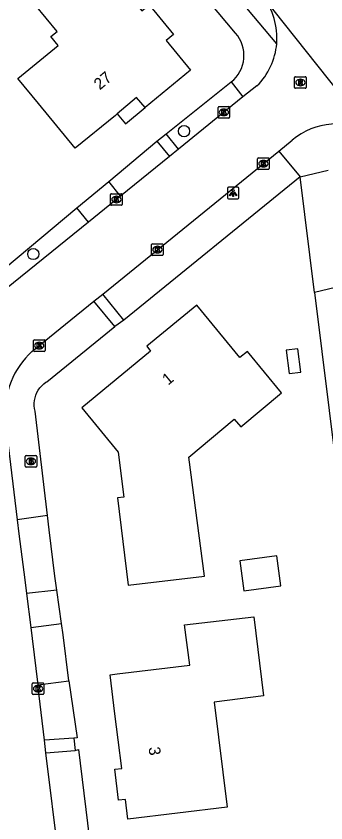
# Model space of a CAD drawing. Extents: x 157321 to 158827, y 386650 to 388532.
# Drawn here: x 157916.1 to 157942.8, y 387280.4 to 387350.1 of the extents above; entities that cross this region are included whole.
import ezdxf

# ---------------------------------------------------------------- set-up
doc = ezdxf.new("R2010")
doc.units = 0
for name, color, linetype in [('IMGEO_Boom', 7, 'Continuous'), ('IMGEO_Brandkraan', 7, 'Continuous'), ('IMGEO_Groenvoorziening', 7, 'Continuous'), ('IMGEO_Kolk', 7, 'Continuous'), ('IMGEO_Lichtpunt', 7, 'Continuous'), ('IMGEO_Pand', 7, 'Continuous'), ('IMGEO_Pand_nummerreeks', 7, 'Continuous'), ('IMGEO_Pand_overbouw', 7, 'Continuous'), ('IMGEO_Rijbaan_lokaal_gesloten', 7, 'Continuous'), ('IMGEO_Rioolput', 7, 'Continuous'), ('IMGEO_Voetpad_open', 7, 'Continuous')]:
    doc.layers.add(name, color=color, linetype=linetype)

msp = doc.modelspace()

# ---------------------------------------------------------------- linework, layer by layer
at = {"layer": 'IMGEO_Boom'}
for centre in [(157930.563, 387340.187), (157917.541, 387329.566)]:
    msp.add_circle(centre, 0.489, dxfattribs=at)
at = {"layer": 'IMGEO_Brandkraan'}
for p, q in [((157916.835, 387311.213), (157916.835, 387312.065)), ((157916.91, 387312.139), (157917.762, 387312.139)), ((157917.323, 387311.919), (157917.348, 387311.919)), ((157917.836, 387312.065), (157917.836, 387311.213)), ((157917.762, 387311.139), (157916.91, 387311.139)), ((157917.346, 387311.359), (157917.321, 387311.359))]:
    msp.add_line(p, q, dxfattribs=at)
for points in [[(157916.835, 387311.213), (157916.835, 387312.065)], [(157916.91, 387312.139), (157917.762, 387312.139)], [(157917.183, 387311.839), (157917.183, 387311.439), (157917.396, 387311.439)], [(157917.414, 387311.839), (157917.183, 387311.839)], [(157917.836, 387312.065), (157917.836, 387311.213)], [(157917.762, 387311.139), (157916.91, 387311.139)], [(157917.362, 387311.758), (157917.308, 387311.758), (157917.308, 387311.682)], [(157917.308, 387311.682), (157917.361, 387311.682)], [(157917.37, 387311.606), (157917.308, 387311.606), (157917.308, 387311.525)], [(157917.308, 387311.525), (157917.37, 387311.525)]]:
    msp.add_lwpolyline(points, dxfattribs=at)
for centre, radius, start, end in [((157916.912, 387312.063), 0.0765, 91.55205, 178.44795), ((157916.912, 387312.063), 0.0765, 91.55205, 178.44795), ((157917.418, 387311.694), 0.145, 59.4692, 91.53667), ((157917.443, 387311.741), 0.0922, 285.51372, 58.15012), ((157917.76, 387312.063), 0.0765, 1.55205, 88.44795), ((157917.76, 387312.063), 0.0765, 1.55205, 88.44795), ((157916.912, 387311.215), 0.0765, 181.55205, 268.44795), ((157916.912, 387311.215), 0.0765, 181.55205, 268.44795), ((157917.363, 387311.72), 0.0379, 267.82845, 90.93552), ((157917.371, 387311.565), 0.0404, 269.87594, 90.50774), ((157917.402, 387311.69), 0.251, 268.66757, 293.53466), ((157917.448, 387311.549), 0.105, 301.31148, 78.98903), ((157917.76, 387311.215), 0.0765, 271.55205, 358.44795), ((157917.76, 387311.215), 0.0765, 271.55205, 358.44795)]:
    msp.add_arc(centre, radius, start, end, dxfattribs=at)
for centre, major_axis, ratio, start_param, end_param in [((157917.322, 387311.639), (-0.387, 0.002), 0.722429, 4.712389, 7.853982), ((157917.347, 387311.639), (-0.39, 0.002), 0.717154, 1.570796, 4.712389)]:
    msp.add_ellipse(centre, major_axis=major_axis, ratio=ratio, start_param=start_param, end_param=end_param, dxfattribs=at)
at = {"layer": 'IMGEO_Groenvoorziening'}
for points in [[(157929.015, 387339.958), (157934.639, 387344.441)], [(157924.054, 387335.845), (157928.229, 387339.318)], [(157940.591, 387336.228), (157925.361, 387323.849)], [(157941.835, 387326.245), (157940.591, 387336.228)], [(157895.24, 387331.011), (157910.26, 387326.159), (157910.797, 387326.139), (157911.333, 387326.176), (157911.862, 387326.268), (157912.379, 387326.415), (157912.877, 387326.615), (157913.077, 387326.713), (157921.309, 387333.561)], [(157944.636, 387326.919), (157943.661, 387326.684), (157941.835, 387326.245)], [(157941.835, 387326.245), (157945.015, 387300.726), (157951.673, 387247.165), (157896.648, 387213.292)], [(157918.775, 387306.949), (157917.706, 387315.97), (157917.654, 387316.202), (157917.626, 387316.437), (157917.622, 387316.675), (157917.644, 387316.911), (157917.69, 387317.144), (157917.761, 387317.371), (157917.855, 387317.589), (157917.971, 387317.796), (157918.108, 387317.99), (157918.264, 387318.169), (157918.438, 387318.33), (157918.629, 387318.472), (157918.7, 387318.518), (157924.583, 387323.297)], [(157919.981, 387297.609), (157919.58, 387300.502)], [(157920.618, 387292.674), (157921.323, 387287.732), (157921.032, 387287.713)], [(157921.15, 387286.647), (157921.437, 387286.728), (157922.545, 387277.749)]]:
    msp.add_lwpolyline(points, dxfattribs=at)
at = {"layer": 'IMGEO_Kolk'}
for p, q in [((157933.507, 387341.388), (157933.507, 387342.24)), ((157933.582, 387342.314), (157934.434, 387342.314)), ((157933.995, 387342.094), (157934.02, 387342.094)), ((157934.508, 387342.24), (157934.508, 387341.388)), ((157934.434, 387341.314), (157933.582, 387341.314)), ((157934.018, 387341.534), (157933.993, 387341.534)), ((157936.926, 387336.952), (157936.926, 387337.804)), ((157937.001, 387337.878), (157937.853, 387337.878)), ((157937.414, 387337.658), (157937.439, 387337.658)), ((157937.927, 387337.804), (157937.927, 387336.952)), ((157937.437, 387337.098), (157937.412, 387337.098)), ((157937.853, 387336.878), (157937.001, 387336.878)), ((157924.223, 387333.852), (157924.223, 387334.704)), ((157924.298, 387334.778), (157925.15, 387334.778)), ((157924.711, 387334.558), (157924.736, 387334.558)), ((157925.224, 387334.704), (157925.224, 387333.852)), ((157925.15, 387333.778), (157924.298, 387333.778)), ((157924.734, 387333.998), (157924.709, 387333.998)), ((157927.766, 387329.524), (157927.766, 387330.376)), ((157927.841, 387330.45), (157928.693, 387330.45)), ((157928.254, 387330.23), (157928.279, 387330.23)), ((157928.767, 387330.376), (157928.767, 387329.524)), ((157928.693, 387329.45), (157927.841, 387329.45)), ((157928.277, 387329.67), (157928.252, 387329.67)), ((157917.554, 387321.223), (157917.554, 387322.075)), ((157917.629, 387322.149), (157918.481, 387322.149)), ((157918.042, 387321.929), (157918.067, 387321.929)), ((157918.555, 387322.075), (157918.555, 387321.223)), ((157918.481, 387321.149), (157917.629, 387321.149)), ((157918.065, 387321.369), (157918.04, 387321.369)), ((157917.451, 387291.554), (157917.451, 387292.406)), ((157917.526, 387292.48), (157918.378, 387292.48)), ((157918.452, 387292.406), (157918.452, 387291.554)), ((157917.962, 387291.7), (157917.937, 387291.7)), ((157917.939, 387292.26), (157917.964, 387292.26)), ((157918.378, 387291.48), (157917.526, 387291.48))]:
    msp.add_line(p, q, dxfattribs=at)
for points in [[(157933.507, 387341.388), (157933.507, 387342.24)], [(157933.582, 387342.314), (157934.434, 387342.314)], [(157933.828, 387342.014), (157933.951, 387342.014), (157933.951, 387341.863), (157934.081, 387342.014), (157934.245, 387342.014), (157934.099, 387341.863), (157934.252, 387341.614), (157934.1, 387341.614), (157934.015, 387341.778), (157933.951, 387341.711), (157933.951, 387341.614), (157933.828, 387341.614), (157933.828, 387342.014)], [(157934.508, 387342.24), (157934.508, 387341.388)], [(157934.434, 387341.314), (157933.582, 387341.314)], [(157936.926, 387336.952), (157936.926, 387337.804)], [(157937.001, 387337.878), (157937.853, 387337.878)], [(157937.927, 387337.804), (157937.927, 387336.952)], [(157937.247, 387337.578), (157937.37, 387337.578), (157937.37, 387337.427), (157937.5, 387337.578), (157937.664, 387337.578), (157937.518, 387337.427), (157937.671, 387337.178), (157937.519, 387337.178), (157937.434, 387337.342), (157937.37, 387337.275), (157937.37, 387337.178), (157937.247, 387337.178), (157937.247, 387337.578)], [(157937.853, 387336.878), (157937.001, 387336.878)], [(157924.223, 387333.852), (157924.223, 387334.704)], [(157924.298, 387334.778), (157925.15, 387334.778)], [(157924.544, 387334.478), (157924.667, 387334.478), (157924.667, 387334.327), (157924.797, 387334.478), (157924.961, 387334.478), (157924.815, 387334.327), (157924.968, 387334.078), (157924.816, 387334.078), (157924.731, 387334.242), (157924.667, 387334.175), (157924.667, 387334.078), (157924.544, 387334.078), (157924.544, 387334.478)], [(157925.224, 387334.704), (157925.224, 387333.852)], [(157925.15, 387333.778), (157924.298, 387333.778)], [(157927.766, 387329.524), (157927.766, 387330.376)], [(157927.841, 387330.45), (157928.693, 387330.45)], [(157928.087, 387330.15), (157928.21, 387330.15), (157928.21, 387329.999), (157928.34, 387330.15), (157928.504, 387330.15), (157928.358, 387329.999), (157928.511, 387329.75), (157928.359, 387329.75), (157928.274, 387329.914), (157928.21, 387329.847), (157928.21, 387329.75), (157928.087, 387329.75), (157928.087, 387330.15)], [(157928.767, 387330.376), (157928.767, 387329.524)], [(157928.693, 387329.45), (157927.841, 387329.45)], [(157917.554, 387321.223), (157917.554, 387322.075)], [(157917.629, 387322.149), (157918.481, 387322.149)], [(157917.875, 387321.849), (157917.998, 387321.849), (157917.998, 387321.698), (157918.128, 387321.849), (157918.292, 387321.849), (157918.146, 387321.698), (157918.299, 387321.449), (157918.147, 387321.449), (157918.062, 387321.613), (157917.998, 387321.546), (157917.998, 387321.449), (157917.875, 387321.449), (157917.875, 387321.849)], [(157918.555, 387322.075), (157918.555, 387321.223)], [(157918.481, 387321.149), (157917.629, 387321.149)], [(157917.451, 387291.554), (157917.451, 387292.406)], [(157917.526, 387292.48), (157918.378, 387292.48)], [(157918.452, 387292.406), (157918.452, 387291.554)], [(157917.772, 387292.18), (157917.895, 387292.18), (157917.895, 387292.029), (157918.025, 387292.18), (157918.189, 387292.18), (157918.043, 387292.029), (157918.196, 387291.78), (157918.044, 387291.78), (157917.959, 387291.944), (157917.895, 387291.877), (157917.895, 387291.78), (157917.772, 387291.78), (157917.772, 387292.18)], [(157918.378, 387291.48), (157917.526, 387291.48)]]:
    msp.add_lwpolyline(points, dxfattribs=at)
for centre, start, end in [((157933.584, 387342.238), 91.55205, 178.44795), ((157933.584, 387342.238), 91.55205, 178.44795), ((157934.432, 387342.238), 1.55205, 88.44795), ((157934.432, 387342.238), 1.55205, 88.44795), ((157933.584, 387341.39), 181.55205, 268.44795), ((157933.584, 387341.39), 181.55205, 268.44795), ((157934.432, 387341.39), 271.55205, 358.44795), ((157934.432, 387341.39), 271.55205, 358.44795), ((157937.003, 387337.802), 91.55205, 178.44795), ((157937.003, 387337.802), 91.55205, 178.44795), ((157937.851, 387337.802), 1.55205, 88.44795), ((157937.851, 387337.802), 1.55205, 88.44795), ((157937.003, 387336.954), 181.55205, 268.44795), ((157937.003, 387336.954), 181.55205, 268.44795), ((157937.851, 387336.954), 271.55205, 358.44795), ((157937.851, 387336.954), 271.55205, 358.44795), ((157924.3, 387334.702), 91.55205, 178.44795), ((157924.3, 387334.702), 91.55205, 178.44795), ((157925.148, 387334.702), 1.55205, 88.44795), ((157925.148, 387334.702), 1.55205, 88.44795), ((157924.3, 387333.854), 181.55205, 268.44795), ((157924.3, 387333.854), 181.55205, 268.44795), ((157925.148, 387333.854), 271.55205, 358.44795), ((157925.148, 387333.854), 271.55205, 358.44795), ((157927.843, 387330.374), 91.55205, 178.44795), ((157927.843, 387330.374), 91.55205, 178.44795), ((157928.691, 387330.374), 1.55205, 88.44795), ((157928.691, 387330.374), 1.55205, 88.44795), ((157927.843, 387329.526), 181.55205, 268.44795), ((157927.843, 387329.526), 181.55205, 268.44795), ((157928.691, 387329.526), 271.55205, 358.44795), ((157928.691, 387329.526), 271.55205, 358.44795), ((157917.631, 387322.073), 91.55205, 178.44795), ((157917.631, 387322.073), 91.55205, 178.44795), ((157918.479, 387322.073), 1.55205, 88.44795), ((157918.479, 387322.073), 1.55205, 88.44795), ((157917.631, 387321.225), 181.55205, 268.44795), ((157917.631, 387321.225), 181.55205, 268.44795), ((157918.479, 387321.225), 271.55205, 358.44795), ((157918.479, 387321.225), 271.55205, 358.44795), ((157917.528, 387292.404), 91.55205, 178.44795), ((157917.528, 387292.404), 91.55205, 178.44795), ((157918.376, 387292.404), 1.55205, 88.44795), ((157918.376, 387292.404), 1.55205, 88.44795), ((157917.528, 387291.556), 181.55205, 268.44795), ((157917.528, 387291.556), 181.55205, 268.44795), ((157918.376, 387291.556), 271.55205, 358.44795), ((157918.376, 387291.556), 271.55205, 358.44795)]:
    msp.add_arc(centre, 0.0765, start, end, dxfattribs=at)
for centre, major_axis, ratio, start_param, end_param in [((157933.994, 387341.814), (-0.387, 0.002), 0.722429, 4.712389, 7.853982), ((157934.019, 387341.814), (-0.39, 0.002), 0.717154, 1.570796, 4.712389), ((157937.413, 387337.378), (-0.387, 0.002), 0.722429, 4.712389, 7.853982), ((157937.438, 387337.378), (-0.39, 0.002), 0.717154, 1.570796, 4.712389), ((157924.71, 387334.278), (-0.387, 0.002), 0.722429, 4.712389, 7.853982), ((157924.735, 387334.278), (-0.39, 0.002), 0.717154, 1.570796, 4.712389), ((157928.253, 387329.95), (-0.387, 0.002), 0.722429, 4.712389, 7.853982), ((157928.278, 387329.95), (-0.39, 0.002), 0.717154, 1.570796, 4.712389), ((157918.041, 387321.649), (-0.387, 0.002), 0.722429, 4.712389, 7.853982), ((157918.066, 387321.649), (-0.39, 0.002), 0.717154, 1.570796, 4.712389), ((157917.938, 387291.98), (-0.387, 0.002), 0.722429, 4.712389, 7.853982), ((157917.963, 387291.98), (-0.39, 0.002), 0.717154, 1.570796, 4.712389)]:
    msp.add_ellipse(centre, major_axis=major_axis, ratio=ratio, start_param=start_param, end_param=end_param, dxfattribs=at)
at = {"layer": 'IMGEO_Lichtpunt'}
for p, q in [((157934.314, 387335.236), (157934.314, 387334.429)), ((157934.314, 387335.236), (157934.314, 387334.429)), ((157935.216, 387335.331), (157934.408, 387335.331)), ((157935.216, 387335.331), (157934.408, 387335.331)), ((157935.31, 387334.429), (157935.31, 387335.236)), ((157935.31, 387334.429), (157935.31, 387335.236)), ((157934.408, 387334.335), (157935.216, 387334.335)), ((157934.408, 387334.335), (157935.216, 387334.335))]:
    msp.add_line(p, q, dxfattribs=at)
for points in [[(157934.688, 387334.9), (157934.727, 387334.872), (157934.539, 387334.61), (157934.501, 387334.637), (157934.688, 387334.9)], [(157934.79, 387334.852), (157934.837, 387334.852), (157934.837, 387334.53), (157934.79, 387334.53), (157934.79, 387334.852)], [(157934.9, 387334.872), (157934.938, 387334.899), (157935.125, 387334.637), (157935.086, 387334.609), (157934.9, 387334.872)]]:
    msp.add_lwpolyline(points, dxfattribs=at)
msp.add_circle((157934.813, 387335.034), 0.0994, dxfattribs=at)
for centre, start, end in [((157934.408, 387335.236), 90, 180), ((157934.408, 387335.236), 90, 180), ((157935.216, 387335.236), 0, 90), ((157935.216, 387335.236), 0, 90), ((157934.408, 387334.429), 180, 270), ((157934.408, 387334.429), 180, 270), ((157935.216, 387334.429), 270, 0), ((157935.216, 387334.429), 270, 360)]:
    msp.add_arc(centre, 0.0946, start, end, dxfattribs=at)
at = {"layer": 'IMGEO_Pand'}
for points in [[(157927.558, 387351.098), (157929.669, 387348.542), (157929.034, 387348.02), (157931.134, 387345.465), (157927.193, 387342.222), (157926.461, 387343.089), (157924.794, 387341.676), (157924.635, 387341.542), (157921.167, 387338.704), (157917.993, 387342.568), (157916.209, 387344.74), (157919.691, 387347.595), (157919.058, 387348.367), (157919.597, 387348.81), (157917.714, 387351.107), (157922.469, 387355.006), (157924.353, 387352.71), (157924.863, 387353.128), (157926.926, 387350.585), (157927.558, 387351.098)], [(157925.744, 387300.923), (157932.326, 387301.723), (157930.974, 387312.011), (157934.908, 387315.297), (157935.462, 387314.634), (157938.982, 387317.574), (157936.047, 387321.147), (157935.388, 387320.607), (157931.662, 387325.152), (157927.347, 387321.61), (157927.674, 387321.179), (157921.738, 387316.262), (157924.875, 387312.429), (157925.356, 387308.548), (157924.82, 387308.482), (157925.744, 387300.923)], [(157940.413, 387321.365), (157939.402, 387321.239), (157939.653, 387319.221), (157940.664, 387319.347), (157940.413, 387321.365)], [(157935.39, 387303.046), (157935.731, 387300.45), (157938.941, 387300.872), (157938.6, 387303.468), (157935.39, 387303.046)], [(157931.056, 387294.015), (157930.619, 387297.489), (157936.6, 387298.199), (157937.447, 387291.349), (157933.172, 387290.825), (157934.286, 387281.748), (157925.717, 387280.697), (157925.507, 387282.405), (157924.913, 387282.332), (157924.584, 387285.012), (157925.179, 387285.085), (157924.876, 387287.558), (157924.599, 387289.811), (157924.185, 387293.185), (157924.789, 387293.258), (157931.056, 387294.015)]]:
    msp.add_lwpolyline(points, dxfattribs=at)
at = {"layer": 'IMGEO_Pand_overbouw'}
msp.add_lwpolyline([(157927.193, 387342.222), (157926.461, 387343.089), (157924.794, 387341.676), (157925.504, 387340.832)], close=True, dxfattribs=at)
at = {"layer": 'IMGEO_Rijbaan_lokaal_gesloten'}
for points in [[(157946.867, 387339.91), (157937.337, 387351.884)], [(157936.87, 387344.094), (157935.638, 387343.146)], [(157935.638, 387343.146), (157930.093, 387338.627)], [(157938.753, 387338.457), (157939.916, 387339.41)], [(157923.535, 387326.106), (157938.753, 387338.457)], [(157930.093, 387338.627), (157929.313, 387338.002)], [(157929.313, 387338.002), (157925.077, 387334.577)], [(157925.077, 387334.577), (157922.301, 387332.333)], [(157922.301, 387332.333), (157913.241, 387325.007)], [(157922.78, 387325.487), (157923.535, 387326.106)], [(157917.412, 387321.133), (157922.78, 387325.487)], [(157915.089, 387315.418), (157916.137, 387306.587)], [(157916.137, 387306.587), (157916.28, 387305.38), (157916.802, 387301.391), (157916.949, 387300.204)], [(157916.949, 387300.204), (157917.313, 387297.267)], [(157917.313, 387297.267), (157917.43, 387296.327), (157917.922, 387292.325)], [(157918.498, 387287.527), (157917.922, 387292.325)], [(157918.632, 387286.438), (157918.498, 387287.527)], [(157919.741, 387277.391), (157918.632, 387286.438)]]:
    msp.add_lwpolyline(points, dxfattribs=at)
for centre, radius, start, end in [((157932.73, 387348.251), 5.868, 355.12418, 38.25904), ((157932.722, 387348.255), 5.876, 314.90828, 355.08538), ((157943.733, 387334.917), 5.896, 57.88421, 130.34443), ((157922.326, 387315.806), 7.247, 132.68864, 183.07041)]:
    msp.add_arc(centre, radius, start, end, dxfattribs=at)
at = {"layer": 'IMGEO_Rioolput'}
for p, q in [((157940.12, 387343.971), (157940.12, 387344.823)), ((157940.195, 387344.897), (157941.047, 387344.897)), ((157940.608, 387344.677), (157940.633, 387344.677)), ((157941.121, 387344.823), (157941.121, 387343.971)), ((157940.631, 387344.117), (157940.606, 387344.117)), ((157941.047, 387343.897), (157940.195, 387343.897))]:
    msp.add_line(p, q, dxfattribs=at)
for points in [[(157940.12, 387343.971), (157940.12, 387344.823)], [(157940.195, 387344.897), (157941.047, 387344.897)], [(157941.121, 387344.823), (157941.121, 387343.971)], [(157940.709, 387344.595), (157940.457, 387344.597), (157940.457, 387344.197)], [(157940.457, 387344.197), (157940.581, 387344.197), (157940.581, 387344.359), (157940.592, 387344.359)], [(157940.635, 387344.516), (157940.581, 387344.516), (157940.581, 387344.435)], [(157940.581, 387344.435), (157940.633, 387344.435)], [(157940.639, 387344.33), (157940.71, 387344.197), (157940.85, 387344.197), (157940.785, 387344.323)], [(157941.047, 387343.897), (157940.195, 387343.897)]]:
    msp.add_lwpolyline(points, dxfattribs=at)
for centre, radius, start, end in [((157940.197, 387344.821), 0.0765, 91.55205, 178.44795), ((157940.197, 387344.821), 0.0765, 91.55205, 178.44795), ((157941.045, 387344.821), 0.0765, 1.55205, 88.44795), ((157941.045, 387344.821), 0.0765, 1.55205, 88.44795), ((157940.197, 387343.973), 0.0765, 181.55205, 268.44795), ((157940.197, 387343.973), 0.0765, 181.55205, 268.44795), ((157940.591, 387344.306), 0.0533, 26.02933, 88.69889), ((157940.617, 387344.624), 0.19, 274.7715, 282.96867), ((157940.641, 387344.42), 0.0964, 77.00612, 93.18647), ((157940.655, 387344.477), 0.0378, 276.66336, 79.67722), ((157940.708, 387344.485), 0.109, 350.36119, 89.41601), ((157940.706, 387344.485), 0.112, 277.58423, 350.98172), ((157940.69, 387344.27), 0.108, 29.51342, 73.79051), ((157941.045, 387343.973), 0.0765, 271.55205, 358.44795), ((157941.045, 387343.973), 0.0765, 271.55205, 358.44795)]:
    msp.add_arc(centre, radius, start, end, dxfattribs=at)
for centre, major_axis, ratio, start_param, end_param in [((157940.607, 387344.397), (-0.387, 0.002), 0.722429, 4.712389, 7.853982), ((157940.632, 387344.397), (-0.39, 0.002), 0.717154, 1.570796, 4.712389)]:
    msp.add_ellipse(centre, major_axis=major_axis, ratio=ratio, start_param=start_param, end_param=end_param, dxfattribs=at)
at = {"layer": 'IMGEO_Voetpad_open'}
for points in [[(157938.576, 387347.752), (157932.013, 387355.584)], [(157935.015, 387348.661), (157930.383, 387354.221)], [(157934.639, 387344.441), (157935.638, 387343.146)], [(157928.229, 387339.318), (157929.015, 387339.958)], [(157930.093, 387338.627), (157929.015, 387339.958)], [(157928.229, 387339.318), (157929.313, 387338.002)], [(157938.753, 387338.457), (157940.591, 387336.228)], [(157940.591, 387336.228), (157943.026, 387336.817)], [(157921.309, 387333.561), (157924.054, 387335.845)], [(157925.077, 387334.577), (157924.054, 387335.845)], [(157922.301, 387332.333), (157921.309, 387333.561)], [(157925.361, 387323.849), (157923.535, 387326.106)], [(157924.583, 387323.297), (157922.78, 387325.487)], [(157925.361, 387323.849), (157924.583, 387323.297)], [(157918.775, 387306.949), (157916.137, 387306.587)], [(157919.58, 387300.502), (157919.411, 387301.721), (157918.921, 387305.719), (157918.775, 387306.949)], [(157919.58, 387300.502), (157916.949, 387300.204)], [(157917.313, 387297.267), (157919.981, 387297.609)], [(157920.618, 387292.674), (157920.115, 387296.641), (157919.981, 387297.609)], [(157917.922, 387292.325), (157920.618, 387292.674)], [(157921.032, 387287.713), (157918.498, 387287.527)], [(157921.032, 387287.713), (157921.15, 387286.647)], [(157918.632, 387286.438), (157921.15, 387286.647)]]:
    msp.add_lwpolyline(points, dxfattribs=at)
msp.add_arc((157932.833, 387346.729), 2.915, 308.29508, 41.52176, dxfattribs=at)

# ---------------------------------------------------------------- texts
at = {"layer": 'IMGEO_Pand_nummerreeks'}
for s, rotation, p in [('27', 40.2732, (157923.288, 387343.704)), ('1', 39.63616, (157929.19, 387318.176)), ('3', 276.98525, (157927.495, 387286.901))]:
    msp.add_text(s, height=1, rotation=rotation, dxfattribs=at).set_placement(p)

doc.saveas('drawing.dxf')
